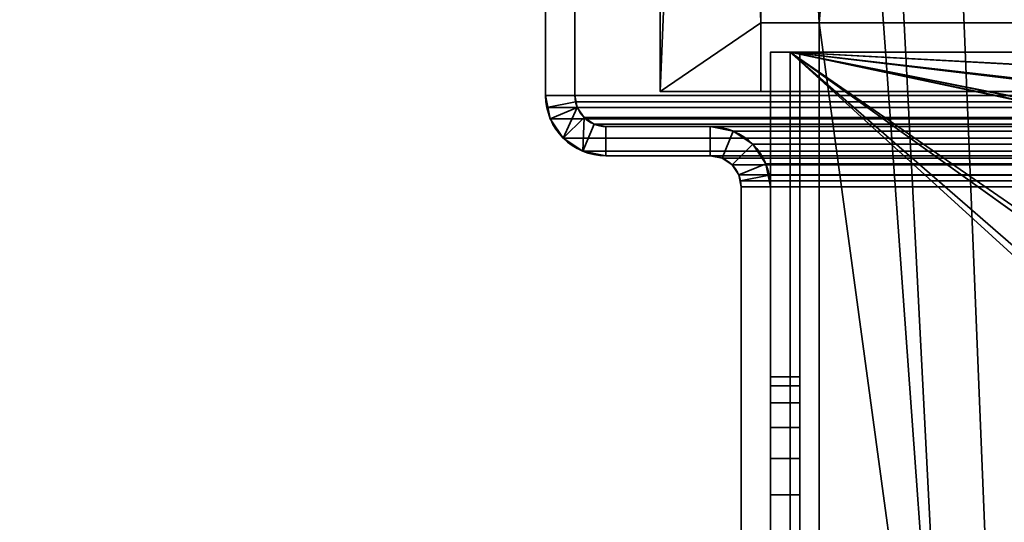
# Model space of a CAD drawing. Header units: millimetres. Extents: x -503 to 6703, y -110 to 249.
# Tile 986 of 1056: x 3995 to 4045, y 45 to 71. Entities that reach past the tile are written whole.
import ezdxf

# ---------------------------------------------------------------- set-up
doc = ezdxf.new("R2010")
doc.units = ezdxf.units.MM
doc.layers.add('152', color=7, linetype='Continuous', true_color=0xffffff)

# ---------------------------------------------------------------- blocks, each defined once
blk = doc.blocks.new('UG_SURFACE_004')
at = {"layer": '152', "color": 252, "linetype": 'Continuous', "lineweight": 35}
for points in [[(5156.5, -9.3, 2212.25), (5156.5, 230.4, 2212.25), (3843.5, 230.4, 2212.25), (3843.5, -9.3, 2212.25)], [(3993.5, -9.3, 2062.25), (3993.5, 230.4, 2062.25), (5006.5, 230.4, 2062.25), (5006.5, -9.3, 2062.25)]]:
    blk.add_3dface(points, dxfattribs=at)
blk = doc.blocks.new('UG_SURFACE_363')
at = {"layer": '152', "color": 41, "linetype": 'Continuous', "lineweight": 35}
for points in [[(4027.35, 67.5, -5.75), (4027.35, 67.5, 2025.9), (4027.35, 229.15, 2025.9), (4027.35, 229.15, -5.75)], [(4027.35, 229.15, -5.75), (4035.5, 71, -5.75), (4032.5, 71, -5.75)], [(4035.5, 71, -5.75), (4027.35, 229.15, -5.75), (4042.5, 19.5, -5.75)], [(4033, 203.3, -5.75), (4042.5, 19.5, -5.75), (4027.35, 229.15, -5.75)], [(4032.5, 71, -5.75), (4032.5, 67.5, -5.75), (4027.35, 67.5, -5.75), (4027.35, 229.15, -5.75)], [(4033, 203.3, 2020.25), (4033, 229.15, 2020.25), (4027.35, 229.15, 2025.9), (4027.35, 67.5, 2025.9)], [(4042.5, 19.5, 2010.75), (4045, 19.5, 2008.25), (4049.35, 229.15, 2003.9), (4035.5, 71, 2017.75)], [(4037.5, 203.3, 2015.75), (4035.5, 71, 2017.75), (4049.35, 229.15, 2003.9)], [(4037.5, 203.3, -5.75), (4037.5, 229.15, -5.75), (4049.35, 229.15, -5.75), (4049.35, 11.15, -5.75)], [(4032.5, 71, 2020.75), (4033, 203.3, 2020.25), (4027.35, 67.5, 2025.9)], [(4037.5, 203.3, 2015.75), (4033, 203.3, 2020.25), (4032.5, 71, 2020.75), (4035.5, 71, 2017.75)], [(4033, 203.3, -5.75), (4037.5, 203.3, -5.75), (4045, 19.5, -5.75), (4042.5, 19.5, -5.75)], [(4045, 19.5, -5.75), (4037.5, 203.3, -5.75), (4049.35, 11.15, -5.75)], [(4027.35, 67.5, 2025.9), (4032.5, 67.5, 2020.75), (4032.5, 71, 2020.75)], [(4032.5, 71, 2020.75), (4032.5, 67.5, 2020.75), (4032.5, 67.5, -5.75), (4032.5, 71, -5.75)], [(4032.5, 71, 2020.75), (4032.5, 71, -5.75), (4035.5, 71, -5.75), (4035.5, 71, 2017.75)], [(4035.5, 19, 2017.75), (4035.5, 71, 2017.75), (4035.5, 71, -5.75), (4035.5, 19, -5.75)], [(4035.5, 19, -5.75), (4035.5, 71, -5.75), (4042.5, 19.5, -5.75)], [(4042.5, 19.5, 2010.75), (4035.5, 71, 2017.75), (4035.5, 19, 2017.75)], [(4027.35, 67.5, 2025.9), (4027.35, 67.5, -5.75), (4032.5, 67.5, -5.75), (4032.5, 67.5, 2020.75)]]:
    blk.add_3dface(points, dxfattribs=at)
blk = doc.blocks.new('UG_SURFACE_370')
at = {"layer": '152', "color": 41, "linetype": 'Continuous', "lineweight": 35}
for points in [[(4027.35, 67.5, 2025.9), (4972.65, 67.5, 2025.9), (4972.65, 229.15, 2025.9), (4027.35, 229.15, 2025.9)], [(4027.35, 67.5, 2025.9), (4027.35, 229.15, 2025.9), (4033, 229.15, 2020.25), (4033, 203.3, 2020.25)], [(4049.35, 229.15, 2003.9), (4035.5, 71, 2017.75), (4037.5, 203.3, 2015.75)], [(4035.5, 71, 2017.75), (4049.35, 229.15, 2003.9), (4045, 19.5, 2008.25), (4042.5, 19.5, 2010.75)], [(4027.35, 67.5, 2025.9), (4033, 203.3, 2020.25), (4032.5, 71, 2020.75)], [(4035.5, 71, 2017.75), (4032.5, 71, 2020.75), (4033, 203.3, 2020.25), (4037.5, 203.3, 2015.75)], [(4032.5, 71, 2020.75), (4032.5, 67.5, 2020.75), (4027.35, 67.5, 2025.9)], [(4967.5, 71, 2020.75), (4967.5, 67.5, 2020.75), (4032.5, 67.5, 2020.75), (4032.5, 71, 2020.75)], [(4964.5, 71, 2017.75), (4967.5, 71, 2020.75), (4032.5, 71, 2020.75), (4035.5, 71, 2017.75)], [(4964.5, 19, 2017.75), (4964.5, 71, 2017.75), (4035.5, 71, 2017.75), (4035.5, 19, 2017.75)], [(4035.5, 19, 2017.75), (4035.5, 71, 2017.75), (4042.5, 19.5, 2010.75)], [(4967.5, 67.5, 2020.75), (4972.65, 67.5, 2025.9), (4027.35, 67.5, 2025.9), (4032.5, 67.5, 2020.75)]]:
    blk.add_3dface(points, dxfattribs=at)
blk = doc.blocks.new('UG_SURFACE_384')
at = {"layer": '152', "color": 252, "linetype": 'Continuous', "lineweight": 35}
for points in [[(4021.5, 87.62, 2031.75), (4021.5, 87.62, -7.75), (4021.5, 67.28, -7.75), (4021.5, 67.28, 2031.75)], [(4021.5, 87.62, 2031.75), (4021.5, 67.28, 2031.75), (4023, 67.28, 2030.25), (4023, 87.62, 2030.25)], [(4023, 87.62, -7.75), (4023, 67.28, -7.75), (4021.5, 67.28, -7.75), (4021.5, 87.62, -7.75)], [(4023, 87.62, 2030.25), (4023, 67.28, 2030.25), (4023, 67.28, -7.75), (4023, 87.62, -7.75)], [(4021.5, 67.28, -7.75), (4021.734, 66.101, -7.75), (4021.734, 66.101, 2031.516)], [(4021.734, 66.101, 2031.516), (4021.559, 66.679, 2031.691), (4021.5, 67.28, -7.75)], [(4021.559, 66.679, 2031.691), (4021.5, 67.28, 2031.75), (4021.5, 67.28, -7.75)], [(4021.5, 67.28, 2031.75), (4021.559, 66.679, 2031.691), (4023.03, 66.972, 2030.22), (4023, 67.28, 2030.25)], [(4023, 67.28, -7.75), (4023.12, 66.675, -7.75), (4021.734, 66.101, -7.75), (4021.5, 67.28, -7.75)], [(4023, 67.28, -7.75), (4023.03, 66.972, 2030.22), (4023.12, 66.675, 2030.13)], [(4023, 67.28, -7.75), (4023, 67.28, 2030.25), (4023.03, 66.972, 2030.22)], [(4023.12, 66.675, 2030.13), (4023.12, 66.675, -7.75), (4023, 67.28, -7.75)], [(4021.559, 66.679, 2031.691), (4021.734, 66.101, 2031.516), (4023.12, 66.675, 2030.13), (4023.03, 66.972, 2030.22)], [(4023.12, 66.675, 2030.13), (4021.734, 66.101, 2031.516), (4022.402, 65.102, 2030.848)], [(4023.12, 66.675, -7.75), (4023.463, 66.163, -7.75), (4022.402, 65.102, -7.75), (4021.734, 66.101, -7.75)], [(4022.402, 65.102, 2030.848), (4023.401, 64.434, 2029.849), (4023.463, 66.163, 2029.787), (4023.12, 66.675, 2030.13)], [(4023.463, 66.163, 2029.787), (4023.463, 66.163, -7.75), (4023.12, 66.675, -7.75), (4023.12, 66.675, 2030.13)], [(4021.734, 66.101, 2031.516), (4021.734, 66.101, -7.75), (4022.402, 65.102, -7.75), (4022.402, 65.102, 2030.848)], [(4023.401, 64.434, -7.75), (4022.402, 65.102, -7.75), (4023.463, 66.163, -7.75), (4023.975, 65.82, -7.75)], [(4023.975, 65.82, 2029.275), (4023.463, 66.163, 2029.787), (4023.401, 64.434, 2029.849)], [(4023.975, 65.82, 2029.275), (4023.975, 65.82, -7.75), (4023.463, 66.163, -7.75), (4023.463, 66.163, 2029.787)], [(4024.58, 65.7, 2028.67), (4023.975, 65.82, 2029.275), (4023.401, 64.434, 2029.849), (4024.58, 64.2, 2028.67)], [(4024.58, 64.2, -7.75), (4023.401, 64.434, -7.75), (4023.975, 65.82, -7.75), (4024.58, 65.7, -7.75)], [(4024.58, 65.7, 2028.67), (4024.58, 65.7, -7.75), (4023.975, 65.82, -7.75), (4023.975, 65.82, 2029.275)], [(4024.58, 65.7, 2028.67), (4029.92, 65.7, 2023.33), (4029.92, 65.7, -7.75), (4024.58, 65.7, -7.75)], [(4029.92, 65.7, 2023.33), (4024.58, 65.7, 2028.67), (4024.58, 64.2, 2028.67), (4029.92, 64.2, 2023.33)], [(4029.92, 64.2, -7.75), (4024.58, 64.2, -7.75), (4024.58, 65.7, -7.75), (4029.92, 65.7, -7.75)], [(4031.099, 65.466, 2022.151), (4031.099, 65.466, -7.75), (4029.92, 65.7, -7.75), (4029.92, 65.7, 2023.33)], [(4029.92, 64.2, 2023.33), (4030.525, 64.08, 2022.725), (4031.099, 65.466, 2022.151), (4029.92, 65.7, 2023.33)], [(4029.92, 65.7, -7.75), (4031.099, 65.466, -7.75), (4030.525, 64.08, -7.75), (4029.92, 64.2, -7.75)], [(4022.402, 65.102, 2030.848), (4022.402, 65.102, -7.75), (4023.401, 64.434, -7.75), (4023.401, 64.434, 2029.849)], [(4030.525, 64.08, 2022.725), (4031.037, 63.737, 2022.213), (4032.098, 64.798, 2021.152), (4031.099, 65.466, 2022.151)], [(4031.099, 65.466, -7.75), (4032.098, 64.798, -7.75), (4031.037, 63.737, -7.75), (4030.525, 64.08, -7.75)], [(4032.098, 64.798, 2021.152), (4032.098, 64.798, -7.75), (4031.099, 65.466, -7.75), (4031.099, 65.466, 2022.151)], [(4032.765, 63.799, 2020.484), (4032.098, 64.798, 2021.152), (4031.037, 63.737, 2022.213), (4031.38, 63.225, 2021.87)], [(4031.38, 63.225, -7.75), (4031.037, 63.737, -7.75), (4032.098, 64.798, -7.75), (4032.765, 63.799, -7.75)], [(4032.765, 63.799, 2020.484), (4032.765, 63.799, -7.75), (4032.098, 64.798, -7.75), (4032.098, 64.798, 2021.152)], [(4023.401, 64.434, 2029.849), (4023.401, 64.434, -7.75), (4024.58, 64.2, -7.75), (4024.58, 64.2, 2028.67)], [(4024.58, 64.2, 2028.67), (4024.58, 64.2, -7.75), (4029.92, 64.2, -7.75), (4029.92, 64.2, 2023.33)], [(4029.92, 64.2, 2023.33), (4029.92, 64.2, -7.75), (4030.525, 64.08, -7.75), (4030.525, 64.08, 2022.725)], [(4030.525, 64.08, 2022.725), (4030.525, 64.08, -7.75), (4031.037, 63.737, -7.75), (4031.037, 63.737, 2022.213)], [(4031.037, 63.737, 2022.213), (4031.037, 63.737, -7.75), (4031.38, 63.225, -7.75), (4031.38, 63.225, 2021.87)], [(4032.941, 63.221, 2020.309), (4032.765, 63.799, 2020.484), (4031.38, 63.225, 2021.87), (4031.47, 62.928, 2021.78)], [(4031.5, 62.62, -7.75), (4031.38, 63.225, -7.75), (4032.765, 63.799, -7.75), (4033, 62.62, -7.75)], [(4032.765, 63.799, -7.75), (4032.765, 63.799, 2020.484), (4032.941, 63.221, 2020.309)], [(4032.941, 63.221, 2020.309), (4033, 62.62, -7.75), (4032.765, 63.799, -7.75)], [(4031.38, 63.225, -7.75), (4031.5, 62.62, -7.75), (4031.5, 62.62, 2021.75)], [(4031.5, 62.62, 2021.75), (4031.47, 62.928, 2021.78), (4031.38, 63.225, -7.75)], [(4031.47, 62.928, 2021.78), (4031.38, 63.225, 2021.87), (4031.38, 63.225, -7.75)], [(4033, 62.62, 2020.25), (4032.941, 63.221, 2020.309), (4031.47, 62.928, 2021.78), (4031.5, 62.62, 2021.75)], [(4032.941, 63.221, 2020.309), (4033, 62.62, 2020.25), (4033, 62.62, -7.75)], [(4031.5, 62.62, 2021.75), (4031.5, 62.62, -7.75), (4031.5, -26.22, -7.75), (4031.5, -26.22, 2021.75)], [(4033, -26.22, 2020.25), (4033, 62.62, 2020.25), (4031.5, 62.62, 2021.75), (4031.5, -26.22, 2021.75)], [(4033, 62.62, -7.75), (4033, -26.22, -7.75), (4031.5, -26.22, -7.75), (4031.5, 62.62, -7.75)], [(4033, 62.62, 2020.25), (4033, -26.22, 2020.25), (4033, -26.22, -7.75), (4033, 62.62, -7.75)]]:
    blk.add_3dface(points, dxfattribs=at)
blk = doc.blocks.new('UG_SURFACE_385')
at = {"layer": '152', "color": 252, "linetype": 'Continuous', "lineweight": 35}
for points in [[(4021.5, 87.62, 2031.75), (4021.5, 87.62, -7.75), (4021.5, 67.28, -7.75), (4021.5, 67.28, 2031.75)], [(4021.5, 87.62, 2031.75), (4021.5, 67.28, 2031.75), (4023, 67.28, 2030.25), (4023, 87.62, 2030.25)], [(4023, 87.62, -7.75), (4023, 67.28, -7.75), (4021.5, 67.28, -7.75), (4021.5, 87.62, -7.75)], [(4023, 87.62, 2030.25), (4023, 67.28, 2030.25), (4023, 67.28, -7.75), (4023, 87.62, -7.75)], [(4021.5, 67.28, -7.75), (4021.734, 66.101, -7.75), (4021.734, 66.101, 2031.516)], [(4021.734, 66.101, 2031.516), (4021.559, 66.679, 2031.691), (4021.5, 67.28, -7.75)], [(4021.559, 66.679, 2031.691), (4021.5, 67.28, 2031.75), (4021.5, 67.28, -7.75)], [(4021.5, 67.28, 2031.75), (4021.559, 66.679, 2031.691), (4023.03, 66.972, 2030.22), (4023, 67.28, 2030.25)], [(4023, 67.28, -7.75), (4023.12, 66.675, -7.75), (4021.734, 66.101, -7.75), (4021.5, 67.28, -7.75)], [(4023, 67.28, -7.75), (4023.03, 66.972, 2030.22), (4023.12, 66.675, 2030.13)], [(4023, 67.28, -7.75), (4023, 67.28, 2030.25), (4023.03, 66.972, 2030.22)], [(4023.12, 66.675, 2030.13), (4023.12, 66.675, -7.75), (4023, 67.28, -7.75)], [(4021.559, 66.679, 2031.691), (4021.734, 66.101, 2031.516), (4023.12, 66.675, 2030.13), (4023.03, 66.972, 2030.22)], [(4023.12, 66.675, 2030.13), (4021.734, 66.101, 2031.516), (4022.402, 65.102, 2030.848)], [(4023.12, 66.675, -7.75), (4023.463, 66.163, -7.75), (4022.402, 65.102, -7.75), (4021.734, 66.101, -7.75)], [(4022.402, 65.102, 2030.848), (4023.401, 64.434, 2029.849), (4023.463, 66.163, 2029.787), (4023.12, 66.675, 2030.13)], [(4023.463, 66.163, 2029.787), (4023.463, 66.163, -7.75), (4023.12, 66.675, -7.75), (4023.12, 66.675, 2030.13)], [(4021.734, 66.101, 2031.516), (4021.734, 66.101, -7.75), (4022.402, 65.102, -7.75), (4022.402, 65.102, 2030.848)], [(4023.401, 64.434, -7.75), (4022.402, 65.102, -7.75), (4023.463, 66.163, -7.75), (4023.975, 65.82, -7.75)], [(4023.975, 65.82, 2029.275), (4023.463, 66.163, 2029.787), (4023.401, 64.434, 2029.849)], [(4023.975, 65.82, 2029.275), (4023.975, 65.82, -7.75), (4023.463, 66.163, -7.75), (4023.463, 66.163, 2029.787)], [(4024.58, 65.7, 2028.67), (4023.975, 65.82, 2029.275), (4023.401, 64.434, 2029.849), (4024.58, 64.2, 2028.67)], [(4024.58, 64.2, -7.75), (4023.401, 64.434, -7.75), (4023.975, 65.82, -7.75), (4024.58, 65.7, -7.75)], [(4024.58, 65.7, 2028.67), (4024.58, 65.7, -7.75), (4023.975, 65.82, -7.75), (4023.975, 65.82, 2029.275)], [(4024.58, 65.7, 2028.67), (4029.92, 65.7, 2023.33), (4029.92, 65.7, -7.75), (4024.58, 65.7, -7.75)], [(4029.92, 65.7, 2023.33), (4024.58, 65.7, 2028.67), (4024.58, 64.2, 2028.67), (4029.92, 64.2, 2023.33)], [(4029.92, 64.2, -7.75), (4024.58, 64.2, -7.75), (4024.58, 65.7, -7.75), (4029.92, 65.7, -7.75)], [(4031.099, 65.466, 2022.151), (4031.099, 65.466, -7.75), (4029.92, 65.7, -7.75), (4029.92, 65.7, 2023.33)], [(4029.92, 64.2, 2023.33), (4030.525, 64.08, 2022.725), (4031.099, 65.466, 2022.151), (4029.92, 65.7, 2023.33)], [(4029.92, 65.7, -7.75), (4031.099, 65.466, -7.75), (4030.525, 64.08, -7.75), (4029.92, 64.2, -7.75)], [(4022.402, 65.102, 2030.848), (4022.402, 65.102, -7.75), (4023.401, 64.434, -7.75), (4023.401, 64.434, 2029.849)], [(4030.525, 64.08, 2022.725), (4031.037, 63.737, 2022.213), (4032.098, 64.798, 2021.152), (4031.099, 65.466, 2022.151)], [(4031.099, 65.466, -7.75), (4032.098, 64.798, -7.75), (4031.037, 63.737, -7.75), (4030.525, 64.08, -7.75)], [(4032.098, 64.798, 2021.152), (4032.098, 64.798, -7.75), (4031.099, 65.466, -7.75), (4031.099, 65.466, 2022.151)], [(4032.765, 63.799, 2020.484), (4032.098, 64.798, 2021.152), (4031.037, 63.737, 2022.213), (4031.38, 63.225, 2021.87)], [(4031.38, 63.225, -7.75), (4031.037, 63.737, -7.75), (4032.098, 64.798, -7.75), (4032.765, 63.799, -7.75)], [(4032.765, 63.799, 2020.484), (4032.765, 63.799, -7.75), (4032.098, 64.798, -7.75), (4032.098, 64.798, 2021.152)], [(4023.401, 64.434, 2029.849), (4023.401, 64.434, -7.75), (4024.58, 64.2, -7.75), (4024.58, 64.2, 2028.67)], [(4024.58, 64.2, 2028.67), (4024.58, 64.2, -7.75), (4029.92, 64.2, -7.75), (4029.92, 64.2, 2023.33)], [(4029.92, 64.2, 2023.33), (4029.92, 64.2, -7.75), (4030.525, 64.08, -7.75), (4030.525, 64.08, 2022.725)], [(4030.525, 64.08, 2022.725), (4030.525, 64.08, -7.75), (4031.037, 63.737, -7.75), (4031.037, 63.737, 2022.213)], [(4031.037, 63.737, 2022.213), (4031.037, 63.737, -7.75), (4031.38, 63.225, -7.75), (4031.38, 63.225, 2021.87)], [(4032.941, 63.221, 2020.309), (4032.765, 63.799, 2020.484), (4031.38, 63.225, 2021.87), (4031.47, 62.928, 2021.78)], [(4031.5, 62.62, -7.75), (4031.38, 63.225, -7.75), (4032.765, 63.799, -7.75), (4033, 62.62, -7.75)], [(4032.765, 63.799, -7.75), (4032.765, 63.799, 2020.484), (4032.941, 63.221, 2020.309)], [(4032.941, 63.221, 2020.309), (4033, 62.62, -7.75), (4032.765, 63.799, -7.75)], [(4031.38, 63.225, -7.75), (4031.5, 62.62, -7.75), (4031.5, 62.62, 2021.75)], [(4031.5, 62.62, 2021.75), (4031.47, 62.928, 2021.78), (4031.38, 63.225, -7.75)], [(4031.47, 62.928, 2021.78), (4031.38, 63.225, 2021.87), (4031.38, 63.225, -7.75)], [(4033, 62.62, 2020.25), (4032.941, 63.221, 2020.309), (4031.47, 62.928, 2021.78), (4031.5, 62.62, 2021.75)], [(4032.941, 63.221, 2020.309), (4033, 62.62, 2020.25), (4033, 62.62, -7.75)], [(4031.5, 62.62, 2021.75), (4031.5, 62.62, -7.75), (4031.5, -26.22, -7.75), (4031.5, -26.22, 2021.75)], [(4033, -26.22, 2020.25), (4033, 62.62, 2020.25), (4031.5, 62.62, 2021.75), (4031.5, -26.22, 2021.75)], [(4033, 62.62, -7.75), (4033, -26.22, -7.75), (4031.5, -26.22, -7.75), (4031.5, 62.62, -7.75)], [(4033, 62.62, 2020.25), (4033, -26.22, 2020.25), (4033, -26.22, -7.75), (4033, 62.62, -7.75)]]:
    blk.add_3dface(points, dxfattribs=at)
blk = doc.blocks.new('UG_SURFACE_386')
at = {"layer": '152', "color": 252, "linetype": 'Continuous', "lineweight": 35}
for points in [[(4021.5, 67.28, 2031.75), (4978.5, 67.28, 2031.75), (4978.5, 87.62, 2031.75), (4021.5, 87.62, 2031.75)], [(4021.5, 67.28, 2031.75), (4021.5, 87.62, 2031.75), (4023, 87.62, 2030.25), (4023, 67.28, 2030.25)], [(4023, 67.28, 2030.25), (4023, 87.62, 2030.25), (4977, 87.62, 2030.25), (4977, 67.28, 2030.25)], [(4978.5, 67.28, 2031.75), (4021.5, 67.28, 2031.75), (4021.559, 66.679, 2031.691)], [(4023, 67.28, 2030.25), (4023.03, 66.972, 2030.22), (4021.559, 66.679, 2031.691), (4021.5, 67.28, 2031.75)], [(4978.441, 66.679, 2031.691), (4978.5, 67.28, 2031.75), (4021.559, 66.679, 2031.691)], [(4023, 67.28, 2030.25), (4977, 67.28, 2030.25), (4976.97, 66.972, 2030.22)], [(4023.03, 66.972, 2030.22), (4023, 67.28, 2030.25), (4976.97, 66.972, 2030.22)], [(4023.03, 66.972, 2030.22), (4023.12, 66.675, 2030.13), (4021.734, 66.101, 2031.516), (4021.559, 66.679, 2031.691)], [(4021.559, 66.679, 2031.691), (4021.734, 66.101, 2031.516), (4978.266, 66.101, 2031.516), (4978.441, 66.679, 2031.691)], [(4023.12, 66.675, 2030.13), (4023.463, 66.163, 2029.787), (4022.402, 65.102, 2030.848), (4021.734, 66.101, 2031.516)], [(4976.97, 66.972, 2030.22), (4976.88, 66.675, 2030.13), (4023.12, 66.675, 2030.13), (4023.03, 66.972, 2030.22)], [(4976.537, 66.163, 2029.787), (4023.463, 66.163, 2029.787), (4023.12, 66.675, 2030.13), (4976.88, 66.675, 2030.13)], [(4978.266, 66.101, 2031.516), (4021.734, 66.101, 2031.516), (4022.402, 65.102, 2030.848), (4977.598, 65.102, 2030.848)], [(4023.401, 64.434, 2029.849), (4022.402, 65.102, 2030.848), (4023.463, 66.163, 2029.787), (4023.975, 65.82, 2029.275)], [(4976.025, 65.82, 2029.275), (4023.975, 65.82, 2029.275), (4023.463, 66.163, 2029.787), (4976.537, 66.163, 2029.787)], [(4024.58, 64.2, 2028.67), (4023.401, 64.434, 2029.849), (4023.975, 65.82, 2029.275), (4024.58, 65.7, 2028.67)], [(4975.42, 65.7, 2028.67), (4024.58, 65.7, 2028.67), (4023.975, 65.82, 2029.275), (4976.025, 65.82, 2029.275)], [(4029.92, 65.7, 2023.33), (4024.58, 65.7, 2028.67), (4975.42, 65.7, 2028.67), (4970.08, 65.7, 2023.33)], [(4029.92, 64.2, 2023.33), (4024.58, 64.2, 2028.67), (4024.58, 65.7, 2028.67), (4029.92, 65.7, 2023.33)], [(4968.901, 65.466, 2022.151), (4031.099, 65.466, 2022.151), (4029.92, 65.7, 2023.33), (4970.08, 65.7, 2023.33)], [(4029.92, 65.7, 2023.33), (4031.099, 65.466, 2022.151), (4030.525, 64.08, 2022.725), (4029.92, 64.2, 2023.33)], [(4977.598, 65.102, 2030.848), (4022.402, 65.102, 2030.848), (4023.401, 64.434, 2029.849), (4976.599, 64.434, 2029.849)], [(4031.099, 65.466, 2022.151), (4032.098, 64.798, 2021.152), (4031.037, 63.737, 2022.213), (4030.525, 64.08, 2022.725)], [(4967.902, 64.798, 2021.152), (4032.098, 64.798, 2021.152), (4031.099, 65.466, 2022.151), (4968.901, 65.466, 2022.151)], [(4031.38, 63.225, 2021.87), (4031.037, 63.737, 2022.213), (4032.098, 64.798, 2021.152), (4032.765, 63.799, 2020.484)], [(4967.235, 63.799, 2020.484), (4032.765, 63.799, 2020.484), (4032.098, 64.798, 2021.152), (4967.902, 64.798, 2021.152)], [(4976.599, 64.434, 2029.849), (4023.401, 64.434, 2029.849), (4024.58, 64.2, 2028.67), (4975.42, 64.2, 2028.67)], [(4029.92, 64.2, 2023.33), (4970.08, 64.2, 2023.33), (4975.42, 64.2, 2028.67), (4024.58, 64.2, 2028.67)], [(4970.08, 64.2, 2023.33), (4029.92, 64.2, 2023.33), (4030.525, 64.08, 2022.725), (4969.475, 64.08, 2022.725)], [(4969.475, 64.08, 2022.725), (4030.525, 64.08, 2022.725), (4031.037, 63.737, 2022.213), (4968.963, 63.737, 2022.213)], [(4968.963, 63.737, 2022.213), (4031.037, 63.737, 2022.213), (4031.38, 63.225, 2021.87), (4968.62, 63.225, 2021.87)], [(4031.47, 62.928, 2021.78), (4031.38, 63.225, 2021.87), (4032.765, 63.799, 2020.484), (4032.941, 63.221, 2020.309)], [(4032.941, 63.221, 2020.309), (4032.765, 63.799, 2020.484), (4967.235, 63.799, 2020.484)], [(4032.941, 63.221, 2020.309), (4967.235, 63.799, 2020.484), (4967.059, 63.221, 2020.309)], [(4968.53, 62.928, 2021.78), (4031.38, 63.225, 2021.87), (4031.47, 62.928, 2021.78)], [(4968.53, 62.928, 2021.78), (4968.62, 63.225, 2021.87), (4031.38, 63.225, 2021.87)], [(4031.5, 62.62, 2021.75), (4031.47, 62.928, 2021.78), (4032.941, 63.221, 2020.309), (4033, 62.62, 2020.25)], [(4967.059, 63.221, 2020.309), (4033, 62.62, 2020.25), (4032.941, 63.221, 2020.309)], [(4967.059, 63.221, 2020.309), (4967, 62.62, 2020.25), (4033, 62.62, 2020.25)], [(4031.47, 62.928, 2021.78), (4968.5, 62.62, 2021.75), (4968.53, 62.928, 2021.78)], [(4031.47, 62.928, 2021.78), (4031.5, 62.62, 2021.75), (4968.5, 62.62, 2021.75)], [(4031.5, -26.22, 2021.75), (4968.5, -26.22, 2021.75), (4968.5, 62.62, 2021.75), (4031.5, 62.62, 2021.75)], [(4033, 62.62, 2020.25), (4033, -26.22, 2020.25), (4031.5, -26.22, 2021.75), (4031.5, 62.62, 2021.75)], [(4033, -26.22, 2020.25), (4033, 62.62, 2020.25), (4967, 62.62, 2020.25), (4967, -26.22, 2020.25)]]:
    blk.add_3dface(points, dxfattribs=at)
blk = doc.blocks.new('UG_SURFACE_403')
at = {"layer": '152', "color": 252, "linetype": 'Continuous', "lineweight": 35}
for points in [[(4034.5, 69.5, 2006.25), (4034.5, 69.5, -5.75), (4033, 69.5, -5.75), (4033, 69.5, 2006.25)], [(4033, 69.5, -5.75), (4033, 48.725, 703.458), (4033, 51.577, 706.625)], [(4033, 69.5, -5.75), (4033, 40.569, 701.724), (4033, 44.831, 701.724)], [(4033, 51.577, 706.625), (4033, 52.894, 710.679), (4033, 69.5, -5.75)], [(4033, 52.894, 710.679), (4033, 40.569, 1278.724), (4033, 44.831, 1278.724), (4033, 69.5, -5.75)], [(4033, 69.5, -5.75), (4033, 36.675, 703.458), (4033, 40.569, 701.724)], [(4033, 69.5, -5.75), (4033, 22.801, 73.95), (4033, 22.801, 76.45), (4033, 51.577, 129.625)], [(4033, 69.5, 2006.25), (4033, 46.869, 1298.114), (4033, 52.894, 1864.679)], [(4033, 69.5, -5.75), (4033, 44.831, 1278.724), (4033, 48.725, 1280.458)], [(4033, 44.831, 701.724), (4033, 48.725, 703.458), (4033, 69.5, -5.75)], [(4033, 51.577, 129.625), (4033, 52.894, 133.679), (4033, 69.5, -5.75)], [(4033, 69.5, 2006.25), (4033, 52.448, 1868.917), (4033, 50.317, 1872.609)], [(4033, 69.5, 2006.25), (4033, 69.5, -5.75), (4033, 52.894, 1287.679)], [(4033, 48.725, 1280.458), (4033, 51.577, 1283.625), (4033, 69.5, -5.75)], [(4033, 52.894, 133.679), (4033, 33.823, 706.625), (4033, 36.675, 703.458), (4033, 69.5, -5.75)], [(4033, 52.894, 1864.679), (4033, 52.448, 1868.917), (4033, 69.5, 2006.25)], [(4033, 69.5, 2006.25), (4033, 52.448, 1291.917), (4033, 50.317, 1295.609)], [(4033, 51.577, 1283.625), (4033, 52.894, 1287.679), (4033, 69.5, -5.75)], [(4033, 52.894, 1287.679), (4033, 52.448, 1291.917), (4033, 69.5, 2006.25)], [(4033, 50.317, 1872.609), (4033, 46.869, 1875.114), (4033, 69.5, 2006.25)], [(4033, 50.317, 1295.609), (4033, 46.869, 1298.114), (4033, 69.5, 2006.25)], [(4033, 46.869, 1875.114), (4033, 42.7, 1876), (4033, 18.08, 2006.25), (4033, 69.5, 2006.25)], [(4033, 69.5, -5.75), (4033, 22.801, 60.05), (4033, 22.801, 62.55)], [(4033, 22.801, 62.55), (4033, 22.801, 73.95), (4033, 69.5, -5.75)], [(4033, 69.5, -5.75), (4033, 18.08, -5.75), (4033, 18.08, 60.05), (4033, 22.801, 60.05)], [(4034.5, 18.08, 2006.25), (4034.5, 69.5, 2006.25), (4033, 69.5, 2006.25), (4033, 18.08, 2006.25)], [(4033, 18.08, -5.75), (4033, 69.5, -5.75), (4034.5, 69.5, -5.75), (4034.5, 18.08, -5.75)], [(4034.5, 69.5, 2006.25), (4034.5, 52.448, 1291.917), (4034.5, 52.894, 1287.679)], [(4034.5, 69.5, -5.75), (4034.5, 48.725, 703.458), (4034.5, 52.448, 137.917), (4034.5, 52.894, 133.679)], [(4034.5, 69.5, 2006.25), (4034.5, 52.448, 714.917), (4034.5, 52.894, 710.679)], [(4034.5, 52.894, 1287.679), (4034.5, 46.869, 721.114), (4034.5, 69.5, 2006.25)], [(4034.5, 69.5, -5.75), (4034.5, 48.725, 126.458), (4034.5, 44.831, 124.724)], [(4034.5, 52.894, 133.679), (4034.5, 51.577, 129.625), (4034.5, 69.5, -5.75)], [(4034.5, 69.5, 2006.25), (4034.5, 50.317, 718.609), (4034.5, 52.448, 714.917)], [(4034.5, 52.894, 710.679), (4034.5, 69.5, -5.75), (4034.5, 69.5, 2006.25)], [(4034.5, 51.577, 129.625), (4034.5, 48.725, 126.458), (4034.5, 69.5, -5.75)], [(4034.5, 52.894, 710.679), (4034.5, 51.577, 706.625), (4034.5, 69.5, -5.75)], [(4034.5, 69.5, 2006.25), (4034.5, 46.869, 1298.114), (4034.5, 50.317, 1295.609)], [(4034.5, 69.5, 2006.25), (4034.5, 52.448, 1868.917), (4034.5, 52.894, 1864.679)], [(4034.5, 51.577, 706.625), (4034.5, 48.725, 703.458), (4034.5, 69.5, -5.75)], [(4034.5, 50.317, 1295.609), (4034.5, 52.448, 1291.917), (4034.5, 69.5, 2006.25)], [(4034.5, 69.5, 2006.25), (4034.5, 22.801, 1936.45), (4034.5, 22.801, 1933.95), (4034.5, 52.448, 1868.917)], [(4034.5, 46.869, 721.114), (4034.5, 50.317, 718.609), (4034.5, 69.5, 2006.25)], [(4034.5, 44.831, 124.724), (4034.5, 42.7, 124.5), (4034.5, 18.08, -5.75), (4034.5, 69.5, -5.75)], [(4034.5, 52.894, 1864.679), (4034.5, 42.7, 1299), (4034.5, 46.869, 1298.114), (4034.5, 69.5, 2006.25)], [(4034.5, 69.5, 2006.25), (4034.5, 18.08, 2006.25), (4034.5, 18.08, 1936.45), (4034.5, 22.801, 1936.45)], [(4034.5, 52.894, 1864.679), (4033, 52.894, 1864.679), (4033, 51.577, 1860.625), (4034.5, 51.577, 1860.625)], [(4034.5, 52.448, 1868.917), (4033, 52.448, 1868.917), (4033, 52.894, 1864.679), (4034.5, 52.894, 1864.679)], [(4034.5, 52.894, 1287.679), (4033, 52.894, 1287.679), (4033, 51.577, 1283.625), (4034.5, 51.577, 1283.625)], [(4034.5, 52.448, 1291.917), (4033, 52.448, 1291.917), (4033, 52.894, 1287.679), (4034.5, 52.894, 1287.679)], [(4034.5, 52.894, 710.679), (4033, 52.894, 710.679), (4033, 51.577, 706.625), (4034.5, 51.577, 706.625)], [(4034.5, 52.448, 714.917), (4033, 52.448, 714.917), (4033, 52.894, 710.679), (4034.5, 52.894, 710.679)], [(4034.5, 52.894, 133.679), (4033, 52.894, 133.679), (4033, 51.577, 129.625), (4034.5, 51.577, 129.625)], [(4034.5, 52.448, 137.917), (4033, 52.448, 137.917), (4033, 52.894, 133.679), (4034.5, 52.894, 133.679)], [(4033, 52.894, 710.679), (4033, 33.823, 1283.625), (4033, 36.675, 1280.458)], [(4033, 32.506, 1287.679), (4033, 33.823, 1283.625), (4033, 52.894, 710.679), (4033, 52.448, 714.917)], [(4033, 51.577, 1860.625), (4033, 52.894, 1864.679), (4033, 46.869, 1298.114)], [(4033, 32.506, 710.679), (4033, 33.823, 706.625), (4033, 52.894, 133.679), (4033, 52.448, 137.917)], [(4033, 36.675, 1280.458), (4033, 40.569, 1278.724), (4033, 52.894, 710.679)], [(4034.5, 52.894, 1287.679), (4034.5, 42.7, 722), (4034.5, 46.869, 721.114)], [(4034.5, 52.894, 1287.679), (4034.5, 38.531, 721.114), (4034.5, 42.7, 722)], [(4034.5, 52.894, 1287.679), (4034.5, 35.083, 718.609), (4034.5, 38.531, 721.114)], [(4034.5, 52.894, 1287.679), (4034.5, 51.577, 1283.625), (4034.5, 32.506, 710.679), (4034.5, 32.952, 714.917)], [(4034.5, 32.952, 714.917), (4034.5, 35.083, 718.609), (4034.5, 52.894, 1287.679)], [(4034.5, 52.894, 1864.679), (4034.5, 32.952, 1291.917), (4034.5, 35.083, 1295.609)], [(4034.5, 32.506, 1287.679), (4034.5, 32.952, 1291.917), (4034.5, 52.894, 1864.679), (4034.5, 51.577, 1860.625)], [(4034.5, 52.894, 1864.679), (4034.5, 38.531, 1298.114), (4034.5, 42.7, 1299)], [(4034.5, 35.083, 1295.609), (4034.5, 38.531, 1298.114), (4034.5, 52.894, 1864.679)], [(4034.5, 50.317, 1872.609), (4033, 50.317, 1872.609), (4033, 52.448, 1868.917), (4034.5, 52.448, 1868.917)], [(4034.5, 50.317, 1295.609), (4033, 50.317, 1295.609), (4033, 52.448, 1291.917), (4034.5, 52.448, 1291.917)], [(4034.5, 50.317, 718.609), (4033, 50.317, 718.609), (4033, 52.448, 714.917), (4034.5, 52.448, 714.917)], [(4034.5, 50.317, 141.609), (4033, 50.317, 141.609), (4033, 52.448, 137.917), (4034.5, 52.448, 137.917)], [(4033, 32.506, 710.679), (4033, 52.448, 137.917), (4033, 50.317, 141.609)], [(4033, 52.448, 714.917), (4033, 50.317, 718.609), (4033, 32.506, 1287.679)], [(4034.5, 50.317, 141.609), (4034.5, 52.448, 137.917), (4034.5, 48.725, 703.458)], [(4034.5, 50.317, 1872.609), (4034.5, 52.448, 1868.917), (4034.5, 22.801, 1933.95)], [(4034.5, 51.577, 1860.625), (4033, 51.577, 1860.625), (4033, 48.725, 1857.458), (4034.5, 48.725, 1857.458)], [(4034.5, 51.577, 1283.625), (4033, 51.577, 1283.625), (4033, 48.725, 1280.458), (4034.5, 48.725, 1280.458)], [(4034.5, 51.577, 706.625), (4033, 51.577, 706.625), (4033, 48.725, 703.458), (4034.5, 48.725, 703.458)], [(4034.5, 51.577, 129.625), (4033, 51.577, 129.625), (4033, 48.725, 126.458), (4034.5, 48.725, 126.458)], [(4033, 48.725, 1857.458), (4033, 51.577, 1860.625), (4033, 46.869, 1298.114)], [(4033, 48.725, 126.458), (4033, 51.577, 129.625), (4033, 22.801, 76.45)], [(4034.5, 32.506, 1287.679), (4034.5, 51.577, 1860.625), (4034.5, 48.725, 1857.458)], [(4034.5, 32.506, 710.679), (4034.5, 51.577, 1283.625), (4034.5, 48.725, 1280.458)], [(4034.5, 46.869, 1875.114), (4033, 46.869, 1875.114), (4033, 50.317, 1872.609), (4034.5, 50.317, 1872.609)], [(4034.5, 46.869, 1298.114), (4033, 46.869, 1298.114), (4033, 50.317, 1295.609), (4034.5, 50.317, 1295.609)], [(4034.5, 46.869, 721.114), (4033, 46.869, 721.114), (4033, 50.317, 718.609), (4034.5, 50.317, 718.609)], [(4034.5, 46.869, 144.114), (4033, 46.869, 144.114), (4033, 50.317, 141.609), (4034.5, 50.317, 141.609)], [(4033, 50.317, 141.609), (4033, 46.869, 144.114), (4033, 32.506, 710.679)], [(4033, 32.506, 1287.679), (4033, 50.317, 718.609), (4033, 46.869, 721.114)], [(4034.5, 46.869, 144.114), (4034.5, 50.317, 141.609), (4034.5, 48.725, 703.458)], [(4034.5, 50.317, 1872.609), (4034.5, 22.801, 1933.95), (4034.5, 22.801, 1922.55)], [(4034.5, 22.801, 1922.55), (4034.5, 22.801, 1920.05), (4034.5, 50.317, 1872.609)], [(4034.5, 46.869, 1875.114), (4034.5, 50.317, 1872.609), (4034.5, 22.801, 1920.05)], [(4034.5, 48.725, 1857.458), (4033, 48.725, 1857.458), (4033, 44.831, 1855.724), (4034.5, 44.831, 1855.724)], [(4034.5, 48.725, 1280.458), (4033, 48.725, 1280.458), (4033, 44.831, 1278.724), (4034.5, 44.831, 1278.724)], [(4034.5, 48.725, 703.458), (4033, 48.725, 703.458), (4033, 44.831, 701.724), (4034.5, 44.831, 701.724)], [(4034.5, 48.725, 126.458), (4033, 48.725, 126.458), (4033, 44.831, 124.724), (4034.5, 44.831, 124.724)], [(4033, 46.869, 1298.114), (4033, 44.831, 1855.724), (4033, 48.725, 1857.458)], [(4033, 44.831, 124.724), (4033, 48.725, 126.458), (4033, 22.801, 76.45)], [(4034.5, 46.869, 144.114), (4034.5, 48.725, 703.458), (4034.5, 44.831, 701.724)], [(4034.5, 48.725, 1857.458), (4034.5, 44.831, 1855.724), (4034.5, 32.506, 1287.679)], [(4034.5, 48.725, 1280.458), (4034.5, 44.831, 1278.724), (4034.5, 32.506, 710.679)], [(4034.5, 42.7, 1876), (4033, 42.7, 1876), (4033, 46.869, 1875.114), (4034.5, 46.869, 1875.114)], [(4034.5, 42.7, 1299), (4033, 42.7, 1299), (4033, 46.869, 1298.114), (4034.5, 46.869, 1298.114)], [(4034.5, 42.7, 722), (4033, 42.7, 722), (4033, 46.869, 721.114), (4034.5, 46.869, 721.114)], [(4034.5, 42.7, 145), (4033, 42.7, 145), (4033, 46.869, 144.114), (4034.5, 46.869, 144.114)], [(4033, 46.869, 144.114), (4033, 42.7, 145), (4033, 32.506, 710.679)], [(4033, 46.869, 721.114), (4033, 42.7, 722), (4033, 32.506, 1287.679)], [(4033, 40.569, 1855.724), (4033, 44.831, 1855.724), (4033, 46.869, 1298.114), (4033, 42.7, 1299)], [(4034.5, 44.831, 701.724), (4034.5, 42.7, 701.5), (4034.5, 42.7, 145), (4034.5, 46.869, 144.114)], [(4034.5, 42.7, 1876), (4034.5, 46.869, 1875.114), (4034.5, 22.801, 1920.05)]]:
    blk.add_3dface(points, dxfattribs=at)
blk = doc.blocks.new('UG_SURFACE_404')
at = {"layer": '152', "color": 252, "linetype": 'Continuous', "lineweight": 35}
for points in [[(4034, 69.5, 2020.25), (4085.3, 22.801, 2020.25), (4087.8, 22.801, 2020.25)], [(4966, 69.5, 2020.25), (4034, 69.5, 2020.25), (4099.2, 22.801, 2020.25), (4101.7, 22.801, 2020.25)], [(4087.8, 22.801, 2020.25), (4099.2, 22.801, 2020.25), (4034, 69.5, 2020.25)], [(4034, 69.5, 2020.25), (4034, 18.08, 2020.25), (4085.3, 18.08, 2020.25), (4085.3, 22.801, 2020.25)], [(4966, 69.5, 2018.75), (4034, 69.5, 2018.75), (4034, 69.5, 2020.25), (4966, 69.5, 2020.25)], [(4034, 69.5, 2018.75), (4099.2, 22.801, 2018.75), (4087.8, 22.801, 2018.75)], [(4087.8, 22.801, 2018.75), (4085.3, 22.801, 2018.75), (4034, 69.5, 2018.75)], [(4034, 69.5, 2018.75), (4253.633, 22.801, 2018.75), (4101.7, 22.801, 2018.75)], [(4101.7, 22.801, 2018.75), (4099.2, 22.801, 2018.75), (4034, 69.5, 2018.75)], [(4034, 69.5, 2018.75), (4267.533, 22.801, 2018.75), (4256.134, 22.801, 2018.75)], [(4034, 69.5, 2018.75), (4424.467, 22.801, 2018.75), (4421.967, 22.801, 2018.75)], [(4256.134, 22.801, 2018.75), (4253.633, 22.801, 2018.75), (4034, 69.5, 2018.75)], [(4034, 69.5, 2018.75), (4435.867, 22.801, 2018.75), (4424.467, 22.801, 2018.75)], [(4421.967, 22.801, 2018.75), (4270.033, 22.801, 2018.75), (4034, 69.5, 2018.75)], [(4270.033, 22.801, 2018.75), (4267.533, 22.801, 2018.75), (4034, 69.5, 2018.75)], [(4034, 69.5, 2018.75), (4900.8, 22.801, 2018.75), (4898.3, 22.801, 2018.75)], [(4085.3, 22.801, 2018.75), (4085.3, 18.08, 2018.75), (4034, 18.08, 2018.75), (4034, 69.5, 2018.75)], [(4034, 69.5, 2018.75), (4912.2, 22.801, 2018.75), (4900.8, 22.801, 2018.75)], [(4898.3, 22.801, 2018.75), (4438.367, 22.801, 2018.75), (4034, 69.5, 2018.75)], [(4438.367, 22.801, 2018.75), (4435.867, 22.801, 2018.75), (4034, 69.5, 2018.75)], [(4034, 69.5, 2018.75), (4966, 69.5, 2018.75), (4914.7, 22.801, 2018.75), (4912.2, 22.801, 2018.75)], [(4034, 18.08, 2020.25), (4034, 69.5, 2020.25), (4034, 69.5, 2018.75), (4034, 18.08, 2018.75)]]:
    blk.add_3dface(points, dxfattribs=at)

msp = doc.modelspace()

# ---------------------------------------------------------------- linework, layer by layer
at = {"layer": '152', "color": 251, "linetype": 'Continuous', "lineweight": -3, "true_color": 0x636466}
for p, q in [((4027.35, 67.5, 2025.9), (4027.35, 229.15, 2025.9)), ((4027.35, 67.5, -5.75), (4027.35, 229.15, -5.75)), ((4027.35, 67.5, 2025.9), (4027.35, 229.15, 2025.9)), ((4021.5, 87.62, -7.75), (4021.5, 67.28, -7.75)), ((4021.5, 67.28, 2031.75), (4021.5, 87.62, 2031.75)), ((4021.5, 67.28, 2031.75), (4021.5, 87.62, 2031.75)), ((4021.5, 87.62, -7.75), (4021.5, 67.28, -7.75)), ((4021.5, 67.28, 2031.75), (4021.5, 87.62, 2031.75)), ((4023, 87.62, -7.75), (4023, 67.28, -7.75)), ((4023, 67.28, 2030.25), (4023, 87.62, 2030.25)), ((4023, 87.62, -7.75), (4023, 67.28, -7.75)), ((4023, 67.28, 2030.25), (4023, 87.62, 2030.25)), ((4023, 67.28, 2030.25), (4023, 87.62, 2030.25)), ((4032.5, 71, -5.75), (4032.5, 67.5, -5.75)), ((4035.5, 71, -5.75), (4032.5, 71, -5.75)), ((4032.5, 71, 2020.75), (4035.5, 71, 2017.75)), ((4032.5, 71, 2020.75), (4967.5, 71, 2020.75)), ((4032.5, 67.5, 2020.75), (4032.5, 71, 2020.75)), ((4032.5, 67.5, 2020.75), (4032.5, 71, 2020.75)), ((4032.5, 71, -5.75), (4032.5, 71, 2020.75)), ((4035.5, 71, 2017.75), (4032.5, 71, 2020.75)), ((4035.5, 71, 2017.75), (4035.5, 19, 2017.75)), ((4035.5, 71, 2017.75), (4964.5, 71, 2017.75)), ((4035.5, 71, 2017.75), (4035.5, 19, 2017.75)), ((4035.5, 71, -5.75), (4035.5, 71, 2017.75)), ((4035.5, 19, -5.75), (4035.5, 71, -5.75)), ((4034.5, 69.5, 2006.25), (4033, 69.5, 2006.25)), ((4034.5, 69.5, -5.75), (4033, 69.5, -5.75)), ((4033, 69.5, -5.75), (4033, 18.08, -5.75)), ((4033, 69.5, 2006.25), (4033, 69.5, -5.75)), ((4033, 69.5, 2006.25), (4033, 18.08, 2006.25)), ((4034, 69.5, 2020.25), (4966, 69.5, 2020.25)), ((4034, 69.5, 2018.75), (4966, 69.5, 2018.75)), ((4034, 69.5, 2018.75), (4034, 69.5, 2020.25)), ((4034, 69.5, 2020.25), (4034, 18.08, 2020.25)), ((4034, 69.5, 2018.75), (4034, 18.08, 2018.75)), ((4034.5, 69.5, -5.75), (4034.5, 18.08, -5.75)), ((4034.5, 69.5, 2006.25), (4034.5, 18.08, 2006.25)), ((4034.5, 69.5, 2006.25), (4034.5, 69.5, -5.75)), ((4032.5, 67.5, 2020.75), (4027.35, 67.5, 2025.9)), ((4027.35, 67.5, -5.75), (4027.35, 67.5, 2025.9)), ((4027.35, 67.5, 2025.9), (4972.65, 67.5, 2025.9)), ((4027.35, 67.5, 2025.9), (4032.5, 67.5, 2020.75)), ((4032.5, 67.5, -5.75), (4027.35, 67.5, -5.75)), ((4032.5, 67.5, -5.75), (4032.5, 67.5, 2020.75)), ((4032.5, 67.5, 2020.75), (4967.5, 67.5, 2020.75)), ((4978.5, 67.28, 2031.75), (4021.5, 67.28, 2031.75)), ((4021.5, 67.28, 2031.75), (4021.5, 67.28, -7.75)), ((4021.5, 67.28, 2031.75), (4021.5, 67.28, -7.75)), ((4977, 67.28, 2030.25), (4023, 67.28, 2030.25)), ((4023, 67.28, 2030.25), (4023, 67.28, -7.75)), ((4023, 67.28, 2030.25), (4023, 67.28, -7.75)), ((4029.92, 65.7, 2023.33), (4024.58, 65.7, 2028.67)), ((4024.58, 65.7, 2028.67), (4024.58, 65.7, -7.75)), ((4024.58, 65.7, -7.75), (4029.92, 65.7, -7.75)), ((4029.92, 65.7, 2023.33), (4024.58, 65.7, 2028.67)), ((4975.42, 65.7, 2028.67), (4024.58, 65.7, 2028.67)), ((4029.92, 65.7, 2023.33), (4024.58, 65.7, 2028.67)), ((4024.58, 65.7, -7.75), (4029.92, 65.7, -7.75)), ((4024.58, 65.7, 2028.67), (4024.58, 65.7, -7.75)), ((4029.92, 65.7, 2023.33), (4029.92, 65.7, -7.75)), ((4029.92, 65.7, 2023.33), (4029.92, 65.7, -7.75)), ((4970.08, 65.7, 2023.33), (4029.92, 65.7, 2023.33)), ((4024.58, 64.2, -7.75), (4029.92, 64.2, -7.75)), ((4024.58, 64.2, 2028.67), (4024.58, 64.2, -7.75)), ((4975.42, 64.2, 2028.67), (4024.58, 64.2, 2028.67)), ((4029.92, 64.2, 2023.33), (4024.58, 64.2, 2028.67)), ((4029.92, 64.2, 2023.33), (4024.58, 64.2, 2028.67)), ((4024.58, 64.2, -7.75), (4029.92, 64.2, -7.75)), ((4024.58, 64.2, 2028.67), (4024.58, 64.2, -7.75)), ((4029.92, 64.2, 2023.33), (4024.58, 64.2, 2028.67)), ((4970.08, 64.2, 2023.33), (4029.92, 64.2, 2023.33)), ((4029.92, 64.2, 2023.33), (4029.92, 64.2, -7.75)), ((4029.92, 64.2, 2023.33), (4029.92, 64.2, -7.75)), ((4031.5, 62.62, -7.75), (4031.5, -26.22, -7.75)), ((4031.5, 62.62, 2021.75), (4031.5, 62.62, -7.75)), ((4031.5, 62.62, 2021.75), (4031.5, 62.62, -7.75)), ((4031.5, -26.22, 2021.75), (4031.5, 62.62, 2021.75)), ((4968.5, 62.62, 2021.75), (4031.5, 62.62, 2021.75)), ((4031.5, -26.22, 2021.75), (4031.5, 62.62, 2021.75)), ((4031.5, 62.62, -7.75), (4031.5, -26.22, -7.75)), ((4031.5, -26.22, 2021.75), (4031.5, 62.62, 2021.75)), ((4967, 62.62, 2020.25), (4033, 62.62, 2020.25)), ((4033, -26.22, 2020.25), (4033, 62.62, 2020.25)), ((4033, 62.62, 2020.25), (4033, 62.62, -7.75)), ((4033, 62.62, -7.75), (4033, -26.22, -7.75)), ((4033, -26.22, 2020.25), (4033, 62.62, 2020.25)), ((4033, -26.22, 2020.25), (4033, 62.62, 2020.25)), ((4033, 62.62, 2020.25), (4033, 62.62, -7.75)), ((4033, 62.62, -7.75), (4033, -26.22, -7.75))]:
    msp.add_line(p, q, dxfattribs=at)
at = {"layer": '152', "color": 251, "linetype": 'Continuous', "lineweight": -3, "true_color": 0x636466, "extrusion": (1, 0, 0)}
for centre in [(42.7, 711.75, 4033), (42.7, 1865.75, 4033), (42.7, 134.75, 4033), (42.7, 1288.75, 4033)]:
    msp.add_circle(centre, 10.25, dxfattribs=at)
at = {"layer": '152', "color": 251, "linetype": 'Continuous', "lineweight": -3, "true_color": 0x636466, "extrusion": (-1, 0, 0)}
for centre in [(-42.7, 1288.75, -4034.5), (-42.7, 711.75, -4034.5), (-42.7, 1865.75, -4034.5), (-42.7, 134.75, -4034.5)]:
    msp.add_circle(centre, 10.25, dxfattribs=at)
at = {"layer": '152', "color": 251, "linetype": 'Continuous', "lineweight": -3, "true_color": 0x636466, "extrusion": (0, 0, -1)}
for radius in [3.08, 3.08, 1.58, 1.58]:
    msp.add_arc((-4024.58, 67.28, 7.75), radius, 270, 0, dxfattribs=at)
at = {"layer": '152', "color": 251, "linetype": 'Continuous', "lineweight": -3, "true_color": 0x636466}
for radius in [3.08, 3.08, 1.58, 1.58]:
    msp.add_arc((4029.92, 62.62, -7.75), radius, 0, 90, dxfattribs=at)
at = {"layer": '152', "color": 251, "linetype": 'Continuous', "lineweight": -3, "true_color": 0x636466, "extrusion": (0.707107, 6.12323e-17, 0.707107)}
for centre, major_axis, start_param, end_param in [((4024.58, 67.28, 2028.67), (-3.08, 0, 3.08), 0, 1.570796), ((4024.58, 67.28, 2028.67), (-3.08, 0, 3.08), 0, 1.570796), ((4024.58, 67.28, 2028.67), (-1.58, 0, 1.58), 0, 1.570796), ((4024.58, 67.28, 2028.67), (-1.58, 0, 1.58), 0, 1.570796), ((4029.92, 62.62, 2023.33), (-3.08, 0, 3.08), 3.141593, 4.712389), ((4029.92, 62.62, 2023.33), (-1.58, 0, 1.58), 3.141593, 4.712389)]:
    msp.add_ellipse(centre, major_axis=major_axis, ratio=0.707107, start_param=start_param, end_param=end_param, dxfattribs=at)
at = {"layer": '152', "color": 251, "linetype": 'Continuous', "lineweight": -3, "true_color": 0x636466, "extrusion": (-0.707107, -6.12323e-17, -0.707107)}
for centre, major_axis, start_param, end_param in [((4024.58, 67.28, 2028.67), (-3.08, 0, 3.08), 4.712389, 6.283185), ((4024.58, 67.28, 2028.67), (-1.58, 0, 1.58), 4.712389, 6.283185), ((4029.92, 62.62, 2023.33), (-3.08, 0, 3.08), 1.570796, 3.141593), ((4029.92, 62.62, 2023.33), (-3.08, 0, 3.08), 1.570796, 3.141593), ((4029.92, 62.62, 2023.33), (-1.58, 0, 1.58), 1.570796, 3.141593), ((4029.92, 62.62, 2023.33), (-1.58, 0, 1.58), 1.570796, 3.141593)]:
    msp.add_ellipse(centre, major_axis=major_axis, ratio=0.707107, start_param=start_param, end_param=end_param, dxfattribs=at)

# ---------------------------------------------------------------- block references
at = {"layer": '152', "color": 251, "linetype": 'Continuous', "lineweight": -3, "true_color": 0x636466}
for name in ['UG_SURFACE_004', 'UG_SURFACE_363', 'UG_SURFACE_370', 'UG_SURFACE_384', 'UG_SURFACE_385', 'UG_SURFACE_386', 'UG_SURFACE_403', 'UG_SURFACE_404']:
    msp.add_blockref(name, (0, 0), dxfattribs=at)

doc.saveas('drawing.dxf')
